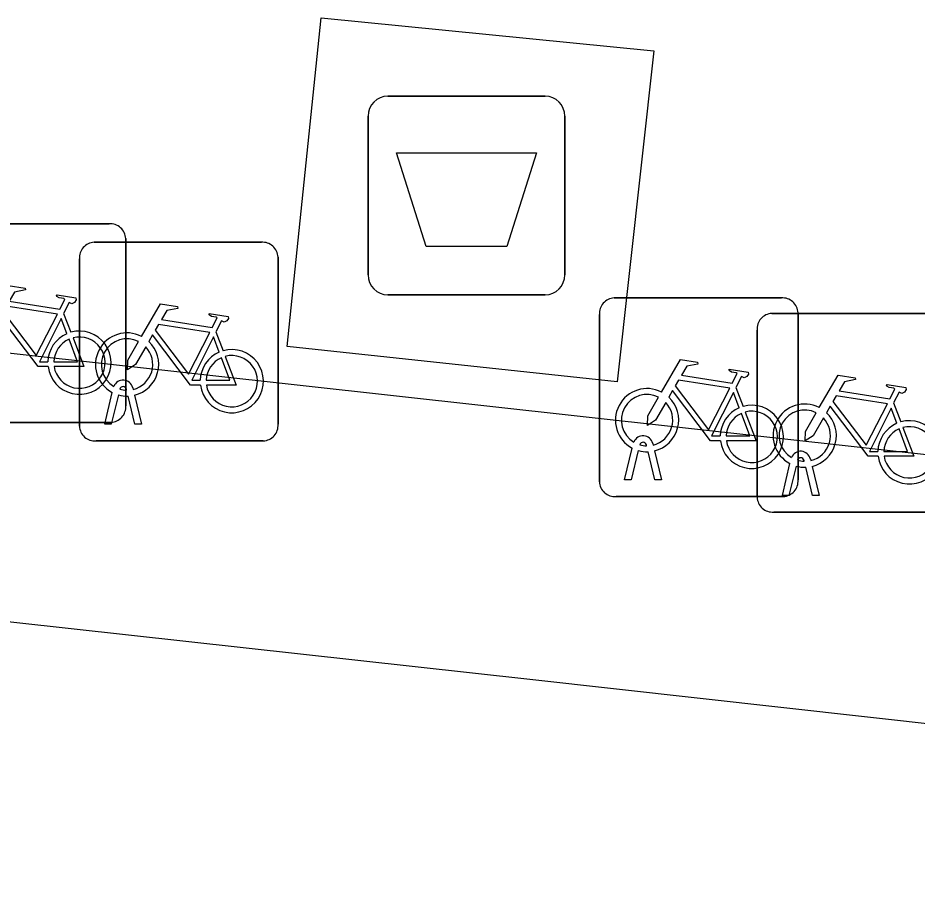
# Model space of a CAD drawing. Extents: x 162026 to 163499, y 387297 to 388169.
# Drawn here: x 162364.869 to 162369.391, y 387539.702 to 387544.114 of the extents above; entities that cross this region are included whole.
import ezdxf

# ---------------------------------------------------------------- set-up
doc = ezdxf.new("R2010")
doc.units = 0
for name, color, linetype in [('IMGEO_Afval_apart_plaats', 7, 'Continuous'), ('IMGEO_Fietsenrek', 7, 'Continuous'), ('IMGEO_Rijbaan_lokaal_gesloten', 7, 'Continuous'), ('IMGEO_Voetpad_gesloten', 7, 'Continuous'), ('IMGEO_Voetpad_open', 7, 'Continuous')]:
    doc.layers.add(name, color=color, linetype=linetype)

msp = doc.modelspace()

# ---------------------------------------------------------------- linework, layer by layer
at = {"layer": 'IMGEO_Afval_apart_plaats'}
for p, q in [((162366.7301, 387543.7205), (162367.5199, 387543.7205)), ((162367.5199, 387543.7205), (162366.7301, 387543.7205)), ((162366.6301, 387542.8215), (162366.6301, 387543.6205)), ((162366.6301, 387543.6205), (162366.6301, 387542.8215)), ((162367.6199, 387543.6205), (162367.6199, 387542.8215)), ((162367.6199, 387542.8215), (162367.6199, 387543.6205)), ((162367.5199, 387542.7215), (162366.7301, 387542.7215)), ((162366.7301, 387542.7215), (162367.5199, 387542.7215))]:
    msp.add_line(p, q, dxfattribs=at)
msp.add_lwpolyline([(162366.7728, 387543.4354), (162367.4772, 387543.4354), (162367.3284, 387542.9645), (162366.9216, 387542.9645), (162366.7728, 387543.4354)], dxfattribs=at)
for centre, start, end in [((162366.7301, 387543.6205), 90, 180), ((162366.7301, 387543.6205), 90, 180), ((162367.5199, 387543.6205), 0, 90), ((162367.5199, 387543.6205), 360, 90), ((162366.7301, 387542.8215), 180, 270), ((162366.7301, 387542.8215), 180, 270), ((162367.5199, 387542.8215), 270, 0), ((162367.5199, 387542.8215), 270, 0)]:
    msp.add_arc(centre, 0.1, start, end, dxfattribs=at)
at = {"layer": 'IMGEO_Fietsenrek'}
for p, q in [((162364.4869, 387543.0785), (162365.3278, 387543.0785)), ((162365.3278, 387543.0785), (162364.4869, 387543.0785)), ((162365.2529, 387542.9855), (162366.0938, 387542.9855)), ((162366.0938, 387542.9855), (162365.2529, 387542.9855)), ((162365.4115, 387543.0041), (162365.4115, 387542.1632)), ((162365.4115, 387542.1632), (162365.4115, 387543.0041)), ((162365.1785, 387542.0609), (162365.1785, 387542.9018)), ((162365.1785, 387542.9018), (162365.1785, 387542.0609)), ((162366.1775, 387542.9111), (162366.1775, 387542.0702)), ((162366.1775, 387542.0702), (162366.1775, 387542.9111)), ((162367.8679, 387542.7055), (162368.7088, 387542.7055)), ((162368.7088, 387542.7055), (162367.8679, 387542.7055)), ((162365.0992, 387542.6282), (162365.1355, 387542.533)), ((162367.7935, 387541.7809), (162367.7935, 387542.6218)), ((162367.7935, 387542.6218), (162367.7935, 387541.7809)), ((162368.6609, 387542.6275), (162369.5018, 387542.6275)), ((162369.5018, 387542.6275), (162368.6609, 387542.6275)), ((162368.7925, 387542.6311), (162368.7925, 387541.7902)), ((162368.7925, 387541.7902), (162368.7925, 387542.6311)), ((162365.8652, 387542.5352), (162365.9015, 387542.44)), ((162368.5865, 387541.7029), (162368.5865, 387542.5438)), ((162368.5865, 387542.5438), (162368.5865, 387541.7029)), ((162365.3055, 387542.0703), (162365.3438, 387542.2303)), ((162365.3742, 387542.2181), (162365.3389, 387542.0703)), ((162365.4159, 387542.2419), (162365.4149, 387542.2462)), ((162365.4466, 387542.2534), (162365.4484, 387542.2455)), ((162365.4554, 387542.2163), (162365.4904, 387542.0703)), ((162368.4802, 387542.2552), (162368.5165, 387542.16)), ((162365.457, 387542.0703), (162365.4231, 387542.212)), ((162369.2732, 387542.1772), (162369.3095, 387542.082)), ((162365.3371, 387542.0795), (162364.4962, 387542.0795)), ((162364.4962, 387542.0795), (162365.3371, 387542.0795)), ((162365.3389, 387542.0703), (162365.3055, 387542.0703)), ((162365.4904, 387542.0703), (162365.457, 387542.0703)), ((162366.1031, 387541.9865), (162365.2622, 387541.9865)), ((162365.2622, 387541.9865), (162366.1031, 387541.9865)), ((162367.9205, 387541.7903), (162367.9588, 387541.9503)), ((162368.0309, 387541.9619), (162368.0299, 387541.9662)), ((162368.0616, 387541.9734), (162368.0634, 387541.9655)), ((162367.9892, 387541.9381), (162367.9539, 387541.7903)), ((162368.072, 387541.7903), (162368.0381, 387541.932)), ((162368.0704, 387541.9363), (162368.1054, 387541.7903)), ((162368.7135, 387541.7123), (162368.7518, 387541.8723)), ((162368.7822, 387541.8601), (162368.7469, 387541.7123)), ((162368.8239, 387541.8839), (162368.8229, 387541.8882)), ((162368.865, 387541.7123), (162368.8311, 387541.854)), ((162368.8546, 387541.8954), (162368.8564, 387541.8875)), ((162368.8634, 387541.8583), (162368.8984, 387541.7123)), ((162367.9539, 387541.7903), (162367.9205, 387541.7903)), ((162368.1054, 387541.7903), (162368.072, 387541.7903)), ((162368.7181, 387541.7065), (162367.8772, 387541.7065)), ((162367.8772, 387541.7065), (162368.7181, 387541.7065)), ((162368.7469, 387541.7123), (162368.7135, 387541.7123)), ((162368.8984, 387541.7123), (162368.865, 387541.7123)), ((162369.5111, 387541.6285), (162368.6702, 387541.6285)), ((162368.6702, 387541.6285), (162369.5111, 387541.6285))]:
    msp.add_line(p, q, dxfattribs=at)
for points in [[(162364.7251, 387542.6052), (162364.8198, 387542.7687), (162364.906, 387542.7549), (162364.9077, 387542.7462), (162364.8516, 387542.7353), (162364.8254, 387542.69), (162365.0806, 387542.6492)], [(162365.0806, 387542.6492), (162365.1056, 387542.698), (162365.1005, 387542.702), (162365.0773, 387542.7057), (162365.0646, 387542.7132), (162365.0636, 387542.7163), (162365.0658, 387542.7209), (162365.1606, 387542.7058), (162365.1629, 387542.6955), (162365.1535, 387542.6831), (162365.1411, 387542.6767), (162365.1266, 387542.6829), (162365.0992, 387542.6282)], [(162365.4911, 387542.5122), (162365.5858, 387542.6757), (162365.672, 387542.6619), (162365.6737, 387542.6532), (162365.6176, 387542.6423), (162365.5914, 387542.597), (162365.8466, 387542.5562)], [(162365.0677, 387542.624), (162364.8109, 387542.665), (162364.7942, 387542.6362), (162364.9612, 387542.4159), (162365.0677, 387542.624)], [(162365.8466, 387542.5562), (162365.8716, 387542.605), (162365.8665, 387542.609), (162365.8433, 387542.6127), (162365.8306, 387542.6202), (162365.8296, 387542.6233), (162365.8318, 387542.6279), (162365.9266, 387542.6128), (162365.9289, 387542.6025), (162365.9195, 387542.5901), (162365.9071, 387542.5837), (162365.8926, 387542.5899), (162365.8652, 387542.5352)], [(162365.0208, 387542.3605), (162364.9711, 387542.3606), (162364.7804, 387542.6123), (162364.7614, 387542.5795)], [(162365.1157, 387542.526), (162365.0864, 387542.6028), (162364.977, 387542.3847), (162365.0197, 387542.3846)], [(162365.8337, 387542.531), (162365.5769, 387542.572), (162365.5602, 387542.5432), (162365.7272, 387542.3229), (162365.8337, 387542.531)], [(162365.0497, 387542.3845), (162365.1696, 387542.3843), (162365.1264, 387542.4979)], [(162365.1462, 387542.5048), (162365.2012, 387542.3602), (162365.0511, 387542.3605)], [(162365.5118, 387542.4597), (162365.4602, 387542.3705), (162365.4203, 387542.3445), (162365.4215, 387542.392), (162365.476, 387542.4862)], [(162365.7868, 387542.2675), (162365.7371, 387542.2676), (162365.5464, 387542.5193), (162365.5274, 387542.4865)], [(162365.8817, 387542.433), (162365.8524, 387542.5098), (162365.743, 387542.2917), (162365.7857, 387542.2916)], [(162365.8157, 387542.2915), (162365.9356, 387542.2913), (162365.8924, 387542.4049)], [(162365.9122, 387542.4118), (162365.9672, 387542.2672), (162365.8171, 387542.2675)], [(162368.1061, 387542.2322), (162368.2008, 387542.3957), (162368.287, 387542.3819), (162368.2887, 387542.3732), (162368.2326, 387542.3623), (162368.2064, 387542.317), (162368.4616, 387542.2762)], [(162368.4616, 387542.2762), (162368.4866, 387542.325), (162368.4815, 387542.329), (162368.4583, 387542.3327), (162368.4456, 387542.3402), (162368.4446, 387542.3433), (162368.4468, 387542.3479), (162368.5416, 387542.3328), (162368.5439, 387542.3225), (162368.5345, 387542.3101), (162368.5221, 387542.3037), (162368.5076, 387542.3099), (162368.4802, 387542.2552)], [(162368.8991, 387542.1542), (162368.9938, 387542.3177), (162369.08, 387542.3039), (162369.0817, 387542.2952), (162369.0256, 387542.2843), (162368.9994, 387542.239), (162369.2546, 387542.1982)], [(162368.4487, 387542.251), (162368.1919, 387542.292), (162368.1752, 387542.2632), (162368.3422, 387542.0429), (162368.4487, 387542.251)], [(162369.2546, 387542.1982), (162369.2796, 387542.247), (162369.2745, 387542.251), (162369.2513, 387542.2547), (162369.2386, 387542.2622), (162369.2376, 387542.2653), (162369.2398, 387542.2699), (162369.3346, 387542.2548), (162369.3369, 387542.2445), (162369.3275, 387542.2321), (162369.3151, 387542.2257), (162369.3006, 387542.2319), (162369.2732, 387542.1772)], [(162368.4018, 387541.9875), (162368.3521, 387541.9876), (162368.1614, 387542.2393), (162368.1424, 387542.2065)], [(162368.4967, 387542.153), (162368.4674, 387542.2298), (162368.358, 387542.0117), (162368.4007, 387542.0116)], [(162368.1268, 387542.1797), (162368.0752, 387542.0905), (162368.0353, 387542.0645), (162368.0365, 387542.112), (162368.091, 387542.2062)], [(162369.2417, 387542.173), (162368.9849, 387542.214), (162368.9682, 387542.1852), (162369.1352, 387541.9649), (162369.2417, 387542.173)], [(162368.4307, 387542.0115), (162368.5506, 387542.0113), (162368.5074, 387542.1249)], [(162368.5272, 387542.1318), (162368.5822, 387541.9872), (162368.4321, 387541.9875)], [(162368.9198, 387542.1017), (162368.8682, 387542.0125), (162368.8283, 387541.9865), (162368.8295, 387542.034), (162368.884, 387542.1282)], [(162369.1948, 387541.9095), (162369.1451, 387541.9096), (162368.9544, 387542.1613), (162368.9354, 387542.1285)], [(162369.2897, 387542.075), (162369.2604, 387542.1518), (162369.151, 387541.9337), (162369.1937, 387541.9336)], [(162369.2237, 387541.9335), (162369.3436, 387541.9333), (162369.3004, 387542.0469)], [(162369.3202, 387542.0538), (162369.3752, 387541.9092), (162369.2251, 387541.9095)]]:
    msp.add_lwpolyline(points, dxfattribs=at)
for centre, radius, start, end in [((162365.3336, 387543.0008), 0.0779, 2.4484, 94.2845), ((162365.3336, 387543.0008), 0.0779, 2.4484, 94.2845), ((162365.2562, 387542.9076), 0.0779, 92.4484, 184.2845), ((162365.2562, 387542.9076), 0.0779, 92.4484, 184.2845), ((162366.0996, 387542.9078), 0.0779, 2.4484, 94.2845), ((162366.0996, 387542.9078), 0.0779, 2.4484, 94.2845), ((162367.8712, 387542.6276), 0.0779, 92.4484, 184.2845), ((162367.8712, 387542.6276), 0.0779, 92.4484, 184.2845), ((162368.7146, 387542.6278), 0.0779, 2.4484, 94.2845), ((162368.7146, 387542.6278), 0.0779, 2.4484, 94.2845), ((162368.6642, 387542.5496), 0.0779, 92.4484, 184.2845), ((162368.6642, 387542.5496), 0.0779, 92.4484, 184.2845), ((162365.1787, 387542.3799), 0.159, 187.0065, 105.7708), ((162365.1787, 387542.3799), 0.159, 113.3408, 178.3217), ((162365.1787, 387542.3799), 0.129, 113.923, 177.9556), ((162365.1787, 387542.3799), 0.129, 188.6715, 104.5883), ((162365.4181, 387542.3709), 0.159, 62.6766, 242.1369), ((162365.4181, 387542.3709), 0.129, 63.3192, 238.903), ((162365.4181, 387542.3709), 0.159, 283.5766, 46.6042), ((162365.4181, 387542.3709), 0.129, 283.6043, 43.4302), ((162365.9447, 387542.2869), 0.159, 187.0065, 105.7708), ((162365.9447, 387542.2869), 0.159, 113.3408, 178.3217), ((162365.9447, 387542.2869), 0.129, 113.923, 177.9556), ((162365.9447, 387542.2869), 0.129, 188.6715, 104.5883), ((162365.3979, 387542.2423), 0.0499, 12.8025, 158.6934), ((162365.3979, 387542.2423), 0.0174, 12.8025, 163.4502), ((162365.4181, 387542.3709), 0.159, 253.9967, 271.7867), ((162365.4181, 387542.3709), 0.129, 253.415, 269.0204), ((162368.0331, 387542.0909), 0.159, 62.6766, 242.1369), ((162368.0331, 387542.0909), 0.129, 63.3192, 238.903), ((162368.0331, 387542.0909), 0.129, 283.6043, 43.4302), ((162368.0331, 387542.0909), 0.159, 283.5766, 46.6042), ((162368.8261, 387542.0129), 0.159, 62.6766, 242.1369), ((162365.3338, 387542.1574), 0.0779, 272.4484, 4.2845), ((162365.3338, 387542.1574), 0.0779, 272.4484, 4.2845), ((162368.5597, 387542.0069), 0.159, 113.3408, 178.3217), ((162368.5597, 387542.0069), 0.159, 187.0065, 105.7708), ((162368.5597, 387542.0069), 0.129, 113.923, 177.9556), ((162368.5597, 387542.0069), 0.129, 188.6715, 104.5883), ((162368.8261, 387542.0129), 0.129, 63.3192, 238.903), ((162368.8261, 387542.0129), 0.159, 283.5766, 46.6042), ((162368.8261, 387542.0129), 0.129, 283.6043, 43.4302), ((162369.3527, 387541.9289), 0.159, 187.0065, 105.7708), ((162365.2564, 387542.0642), 0.0779, 182.4484, 274.2845), ((162365.2564, 387542.0642), 0.0779, 182.4484, 274.2845), ((162366.0998, 387542.0644), 0.0779, 272.4484, 4.2845), ((162366.0998, 387542.0644), 0.0779, 272.4484, 4.2845), ((162369.3527, 387541.9289), 0.159, 113.3408, 178.3217), ((162369.3527, 387541.9289), 0.129, 113.923, 177.9556), ((162369.3527, 387541.9289), 0.129, 188.6715, 104.5883), ((162368.0129, 387541.9623), 0.0499, 12.8025, 158.6934), ((162368.0129, 387541.9623), 0.0174, 12.8025, 163.4502), ((162368.0331, 387542.0909), 0.129, 253.415, 269.0204), ((162368.0331, 387542.0909), 0.159, 253.9967, 271.7867), ((162368.8059, 387541.8843), 0.0499, 12.8025, 158.6934), ((162368.8059, 387541.8843), 0.0174, 12.8025, 163.4502), ((162368.8261, 387542.0129), 0.159, 253.9967, 271.7867), ((162368.8261, 387542.0129), 0.129, 253.415, 269.0204), ((162367.8714, 387541.7842), 0.0779, 182.4484, 274.2845), ((162367.8714, 387541.7842), 0.0779, 182.4484, 274.2845), ((162368.7148, 387541.7844), 0.0779, 272.4484, 4.2845), ((162368.7148, 387541.7844), 0.0779, 272.4484, 4.2845), ((162368.6644, 387541.7062), 0.0779, 182.4484, 274.2845), ((162368.6644, 387541.7062), 0.0779, 182.4484, 274.2845)]:
    msp.add_arc(centre, radius, start, end, dxfattribs=at)
at = {"layer": 'IMGEO_Rijbaan_lokaal_gesloten'}
msp.add_lwpolyline([(162377.167, 387539.702), (162367.444, 387540.786), (162356.516, 387541.994)], dxfattribs=at)
at = {"layer": 'IMGEO_Voetpad_gesloten'}
msp.add_lwpolyline([(162366.394, 387544.114), (162368.067, 387543.948), (162367.882, 387542.284), (162366.223, 387542.461), (162366.394, 387544.114)], dxfattribs=at)
at = {"layer": 'IMGEO_Voetpad_open'}
msp.add_lwpolyline([(162374.344, 387541.373), (162359.641, 387543.002)], dxfattribs=at)

doc.saveas('drawing.dxf')
